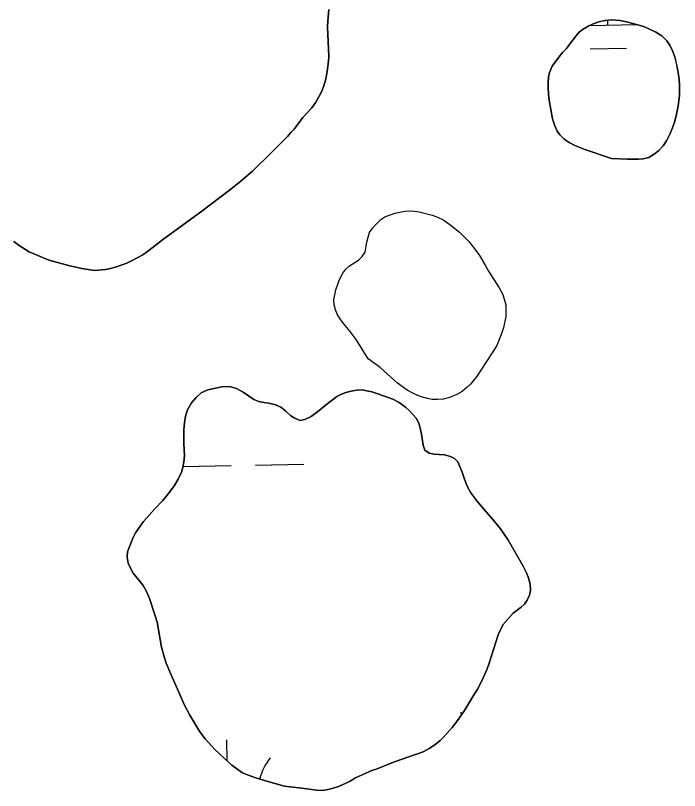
# Model space of a CAD drawing. Extents: x 3989314 to 4027622, y 243956 to 270014.
# Drawn here: x 4004503 to 4004942, y 253569 to 254081 of the extents above; entities that cross this region are included whole.
import ezdxf

# ---------------------------------------------------------------- set-up
doc = ezdxf.new("R2010")
doc.units = 0
doc.layers.add('V-RIVR-EDGE', color=7, linetype='Continuous')
doc.layers.add('V-WETL-SWMP', color=7, linetype='Continuous')

msp = doc.modelspace()

# ---------------------------------------------------------------- linework, layer by layer
at = {"layer": 'V-RIVR-EDGE'}
for points in [[(4004502.21, 253931.75), (4004506.4, 253928.64), (4004512.54, 253924.9), (4004522.69, 253920.62), (4004526.39, 253919.36), (4004539.41, 253915.68), (4004548.34, 253913.66), (4004555.94, 253912.59), (4004562.83, 253913.26), (4004566.33, 253913.96), (4004570.25, 253915.06), (4004576.95, 253917.59), (4004581.07, 253919.52), (4004587.16, 253922.76), (4004589.84, 253924.49), (4004600.69, 253932.85), (4004626.72, 253951.9), (4004645, 253965.76), (4004651.41, 253970.86), (4004660.1, 253978.41), (4004673.44, 253991.27), (4004683.17, 254001.18), (4004685.45, 254003.84), (4004687.72, 254006.19), (4004693.43, 254013.76), (4004699.33, 254020.3), (4004701.93, 254023.88), (4004704.31, 254027.87), (4004705.77, 254030.84), (4004707.34, 254034.84), (4004708.61, 254039.35), (4004709.56, 254044.18), (4004710.33, 254050.96), (4004710.55, 254054.15), (4004709.76, 254073.68), (4004709.88, 254077.48), (4004710.66, 254085.19)], [(4004855.74, 254029.29), (4004856.23, 254025.31), (4004858.46, 254012.83), (4004860.1, 254008.2), (4004861.62, 254004.72), (4004863.4, 254002.27), (4004866.21, 253999.55), (4004869.53, 253997.21), (4004873.24, 253995.26), (4004879.91, 253992.65), (4004897.6, 253986.62), (4004907.87, 253986.17), (4004915.32, 253986.25), (4004918.53, 253986.49), (4004922.14, 253987.36), (4004925.75, 253989.52), (4004928.72, 253992.07), (4004931.56, 253995.01), (4004933.77, 253998.46), (4004935.98, 254002.69), (4004937.81, 254007.04), (4004939.12, 254010.63), (4004940.3, 254014.99), (4004941.63, 254021.53), (4004942.45, 254028.34), (4004942.47, 254031.42), (4004942.37, 254035.92), (4004942.02, 254040.8), (4004941.15, 254046.07), (4004940.16, 254050.71), (4004939.28, 254053.92), (4004937.89, 254057.79), (4004936.11, 254061.52), (4004934.08, 254064.49), (4004930.76, 254067.73), (4004926.92, 254070.19), (4004919.37, 254073.71), (4004914.88, 254075.15), (4004907.44, 254077.13), (4004903.08, 254077.93), (4004897.81, 254078.35), (4004893.31, 254077.87), (4004889.07, 254076.99), (4004886.11, 254075.99), (4004882.5, 254074.46), (4004878.76, 254072.18), (4004876.18, 254070.27), (4004873.07, 254066.56), (4004867.76, 254059.53), (4004865.04, 254056.85), (4004862.58, 254053.79), (4004858.3, 254047.65), (4004856.6, 254043.55), (4004855.94, 254040.47), (4004855.66, 254037.26), (4004855.64, 254033.4), (4004855.74, 254029.29)], [(4004714.45, 253896.49), (4004715.24, 253899.82), (4004717.73, 253906.74), (4004719.94, 253910.97), (4004721.76, 253913.53), (4004724.21, 253915.83), (4004730.14, 253919.51), (4004732.73, 253921.93), (4004734.55, 253924.75), (4004735.75, 253931.42), (4004736.54, 253934.63), (4004737.59, 253937.7), (4004739.41, 253940.65), (4004741.86, 253943.33), (4004744.97, 253946.39), (4004747.55, 253948.04), (4004754.25, 253950.57), (4004760.93, 253951.81), (4004765.43, 253952.04), (4004770.31, 253951.36), (4004779.03, 253949.12), (4004781.98, 253948.08), (4004786.59, 253945.86), (4004790.68, 253943.14), (4004797.07, 253937.95), (4004803.45, 253931.49), (4004808.42, 253925.03), (4004810.2, 253922.45), (4004814.01, 253916.13), (4004816.17, 253912.13), (4004823.29, 253901.17), (4004825.58, 253896.79), (4004827.71, 253889.96), (4004827.53, 253882.13), (4004826.07, 253874.81), (4004824.63, 253870.33), (4004821.63, 253863.15), (4004818.25, 253857.65), (4004808.13, 253842.43), (4004806.32, 253840), (4004804.25, 253837.58), (4004802.05, 253835.4), (4004798.82, 253832.73), (4004795.34, 253830.7), (4004791.08, 253828.92), (4004786.45, 253827.67), (4004782.34, 253827.31), (4004778.87, 253827.33), (4004775.79, 253828), (4004771.05, 253829.44), (4004766.56, 253831.4), (4004762.47, 253833.61), (4004756.07, 253838.15), (4004744.45, 253848.5), (4004736.65, 253854.33), (4004728.64, 253866.98), (4004724.7, 253872.27), (4004720.23, 253877.57), (4004718.45, 253880.02), (4004716.42, 253883.37), (4004715.03, 253886.59), (4004714.02, 253889.94), (4004713.91, 253893.15), (4004714.45, 253896.49)], [(4004719.03, 253830.94), (4004715.8, 253829.29), (4004707.02, 253822.41), (4004704.31, 253820.12), (4004698.89, 253816.04), (4004694.64, 253814.14), (4004691.42, 253813.52), (4004688.22, 253814.96), (4004685.4, 253816.64), (4004682.21, 253819.62), (4004678.89, 253822.34), (4004675.3, 253823.78), (4004670.94, 253824.96), (4004667.6, 253825.37), (4004664.27, 253826.03), (4004661.06, 253827.34), (4004653.9, 253832.14), (4004649.55, 253834.61), (4004644.81, 253835.93), (4004639.92, 253835.7), (4004630.66, 253833.71), (4004626.15, 253831.81), (4004622.79, 253828.62), (4004619.81, 253825.17), (4004617.21, 253820.43), (4004615.9, 253816.33), (4004615.23, 253811.97), (4004614.81, 253807.22), (4004614.66, 253803.11), (4004614.62, 253797.97), (4004615.09, 253790.26), (4004614.8, 253786.15), (4004614.14, 253782.43), (4004613.09, 253779.22), (4004611, 253774.61), (4004608.53, 253770.52), (4004603.74, 253764), (4004600.89, 253760.55), (4004595.33, 253754.93), (4004588.08, 253746.63), (4004582.76, 253739.08), (4004580.94, 253735.63), (4004578.46, 253729.48), (4004577.54, 253726.53), (4004577.26, 253723.06), (4004577.88, 253719.08)], [(4004577.88, 253719.08), (4004579.4, 253715.73), (4004581.18, 253712.63), (4004585.25, 253707.72), (4004587.8, 253704.37), (4004589.96, 253700.37), (4004591.98, 253695.73), (4004595.64, 253685.04), (4004597.02, 253680.15), (4004599.87, 253663.69), (4004601.87, 253656.48), (4004603.14, 253653.01), (4004606.04, 253645.67), (4004611.49, 253633.81), (4004614.65, 253626.21), (4004618.58, 253618.73), (4004624.68, 253608.67), (4004626.59, 253605.83), (4004628.76, 253602.99), (4004635.26, 253596.01), (4004644.2, 253587.6), (4004646.5, 253585.66), (4004649.82, 253583.07), (4004653.53, 253580.6), (4004657.89, 253578.65), (4004662.25, 253577.21), (4004670.19, 253574.71), (4004681.22, 253571.68), (4004685.07, 253571.15), (4004692.65, 253570.45), (4004702.4, 253568.98), (4004706.38, 253568.82), (4004710.11, 253569.44), (4004713.46, 253570.32), (4004716.94, 253571.45), (4004720.54, 253572.97), (4004724.66, 253575), (4004728.15, 253577.16), (4004739.1, 253582.1), (4004742.45, 253583.23), (4004753.27, 253587.53), (4004772.97, 253594.33), (4004776.97, 253596.49), (4004780.71, 253598.91), (4004784.19, 253601.84), (4004786.52, 253604.14), (4004792.09, 253610.52), (4004795.2, 253614.48), (4004800.38, 253621.64), (4004806.88, 253632.78), (4004808.7, 253635.34), (4004811.82, 253641.23), (4004814.82, 253648.27), (4004816.39, 253652.37), (4004822.55, 253671.73), (4004825.55, 253678.39), (4004832.41, 253686.05), (4004837.7, 253690), (4004840.03, 253692.04), (4004841.84, 253694.6), (4004843.28, 253697.93), (4004843.94, 253701.39), (4004843.71, 253704.99), (4004842.84, 253708.73), (4004841.32, 253712.85), (4004839.04, 253717.1), (4004828.88, 253734.77), (4004824.04, 253741.74), (4004819.07, 253748.06), (4004813.33, 253754.52), (4004808.49, 253760.34), (4004804.54, 253765.63), (4004802, 253770.14), (4004800.23, 253774.78), (4004798.85, 253779.29), (4004795.94, 253786.11), (4004793.77, 253788.31), (4004790.95, 253789.62), (4004787.11, 253790.67), (4004783.64, 253791.08), (4004780.3, 253791.23), (4004776.84, 253791.76), (4004774.15, 253793.84), (4004773.02, 253797.05), (4004771.91, 253804.39), (4004771.29, 253807.47), (4004770.28, 253811.08), (4004768.51, 253814.68), (4004765.96, 253817.66), (4004763.66, 253819.99), (4004761.23, 253822.18), (4004757.15, 253825.29), (4004752.92, 253827.51), (4004743.56, 253830.91), (4004739.08, 253832.35), (4004735.74, 253833.14), (4004732.53, 253833.68), (4004728.81, 253833.57), (4004725.46, 253832.96), (4004721.86, 253831.95), (4004719.03, 253830.94)]]:
    msp.add_lwpolyline(points, dxfattribs=at)
at = {"layer": 'V-WETL-SWMP'}
for p, q in [((4004882.92, 254074.64), (4004914.43, 254075.27)), ((4004895.15, 254074.89), (4004895.08, 254078.05)), ((4004883.46, 254059.22), (4004907.45, 254059.7)), ((4004614.24, 253782.99), (4004646.06, 253783.62)), ((4004662.05, 253783.94), (4004694.05, 253784.58)), ((4004797.35, 253620.1), (4004799.29, 253620.14)), ((4004643.36, 253588.4), (4004643.08, 253602.28))]:
    msp.add_line(p, q, dxfattribs=at)
for points in [[(4004710.66, 254085.19), (4004709.88, 254077.48), (4004709.76, 254073.68), (4004710.55, 254054.14), (4004710.33, 254050.96), (4004709.56, 254044.18), (4004708.6, 254039.36), (4004707.34, 254034.84), (4004705.77, 254030.84), (4004704.31, 254027.87), (4004701.93, 254023.88), (4004699.33, 254020.3), (4004693.43, 254013.76), (4004687.73, 254006.19), (4004685.45, 254003.84), (4004683.17, 254001.18), (4004673.44, 253991.27), (4004660.1, 253978.41), (4004651.41, 253970.86), (4004645, 253965.76), (4004626.72, 253951.9), (4004600.69, 253932.85), (4004589.84, 253924.49), (4004587.16, 253922.76), (4004581.07, 253919.52), (4004576.95, 253917.59), (4004570.25, 253915.06), (4004566.33, 253913.96), (4004562.84, 253913.26), (4004555.94, 253912.59), (4004548.34, 253913.67), (4004539.42, 253915.68), (4004526.38, 253919.36), (4004522.69, 253920.62), (4004512.54, 253924.9), (4004506.4, 253928.64), (4004502.21, 253931.75)], [(4004577.88, 253719.08), (4004577.26, 253723.06), (4004577.54, 253726.53), (4004578.46, 253729.48), (4004580.94, 253735.63), (4004582.76, 253739.08), (4004588.08, 253746.63), (4004595.33, 253754.93), (4004600.89, 253760.55), (4004603.74, 253764), (4004608.53, 253770.52), (4004611, 253774.61), (4004613.09, 253779.22), (4004614.14, 253782.43), (4004614.8, 253786.15), (4004615.09, 253790.26), (4004614.62, 253797.97), (4004614.66, 253803.11), (4004614.81, 253807.22), (4004615.23, 253811.97), (4004615.9, 253816.33), (4004617.21, 253820.43), (4004619.81, 253825.17), (4004622.79, 253828.62), (4004626.15, 253831.81), (4004630.66, 253833.71), (4004639.92, 253835.7), (4004644.81, 253835.93), (4004649.55, 253834.61), (4004653.9, 253832.14), (4004661.06, 253827.34), (4004664.27, 253826.03), (4004667.6, 253825.37), (4004670.94, 253824.96), (4004675.3, 253823.78), (4004678.89, 253822.34), (4004682.21, 253819.62), (4004685.4, 253816.65), (4004688.22, 253814.96), (4004691.42, 253813.52), (4004694.64, 253814.14), (4004698.89, 253816.04), (4004704.31, 253820.12), (4004707.02, 253822.41), (4004715.81, 253829.29), (4004719.03, 253830.94), (4004721.86, 253831.95), (4004725.46, 253832.95), (4004728.81, 253833.57), (4004732.54, 253833.68), (4004735.74, 253833.14), (4004739.08, 253832.35), (4004743.56, 253830.91), (4004752.92, 253827.51), (4004757.15, 253825.29), (4004761.24, 253822.18), (4004763.66, 253819.98), (4004765.96, 253817.66), (4004768.51, 253814.68), (4004770.28, 253811.08), (4004771.29, 253807.47), (4004771.91, 253804.39), (4004773.02, 253797.05), (4004774.15, 253793.84), (4004776.84, 253791.76), (4004780.3, 253791.23), (4004783.64, 253791.08), (4004787.11, 253790.67), (4004790.95, 253789.62), (4004793.77, 253788.31), (4004795.94, 253786.11), (4004798.85, 253779.29), (4004800.23, 253774.78), (4004802, 253770.14), (4004804.54, 253765.63), (4004808.49, 253760.34), (4004813.33, 253754.52), (4004819.07, 253748.06), (4004824.04, 253741.74), (4004828.88, 253734.77), (4004839.04, 253717.1), (4004841.32, 253712.85), (4004842.84, 253708.72), (4004843.71, 253704.99), (4004843.94, 253701.39), (4004843.28, 253697.93), (4004841.84, 253694.6), (4004840.03, 253692.04), (4004837.7, 253690), (4004832.41, 253686.05), (4004825.55, 253678.39), (4004822.55, 253671.73), (4004816.39, 253652.37), (4004814.82, 253648.27), (4004811.82, 253641.23), (4004808.7, 253635.34), (4004806.88, 253632.78), (4004800.38, 253621.65), (4004795.2, 253614.49), (4004792.09, 253610.52), (4004786.52, 253604.14)], [(4004786.52, 253604.14), (4004784.19, 253601.84), (4004780.71, 253598.91), (4004776.96, 253596.49), (4004772.97, 253594.33), (4004753.27, 253587.53), (4004742.45, 253583.23), (4004739.1, 253582.1), (4004728.15, 253577.16), (4004724.67, 253575), (4004720.54, 253572.97), (4004716.93, 253571.45), (4004713.46, 253570.32), (4004710.11, 253569.44), (4004706.38, 253568.82), (4004702.4, 253568.98), (4004692.65, 253570.45), (4004685.07, 253571.15), (4004681.22, 253571.68), (4004670.19, 253574.71), (4004662.25, 253577.21), (4004657.89, 253578.65), (4004653.53, 253580.6), (4004649.82, 253583.07), (4004646.5, 253585.66), (4004644.2, 253587.6), (4004635.26, 253596.01), (4004628.76, 253602.99), (4004626.59, 253605.83), (4004624.68, 253608.67), (4004618.58, 253618.73), (4004614.65, 253626.21), (4004611.49, 253633.81), (4004606.04, 253645.66), (4004603.14, 253653.01), (4004601.87, 253656.48), (4004599.87, 253663.69), (4004597.02, 253680.15), (4004595.64, 253685.04), (4004591.98, 253695.73), (4004589.96, 253700.37), (4004587.8, 253704.37), (4004585.25, 253707.72), (4004581.17, 253712.63), (4004579.4, 253715.73), (4004577.88, 253719.08)]]:
    msp.add_lwpolyline(points, dxfattribs=at)
for points in [[(4004856.23, 254025.31), (4004855.74, 254029.29), (4004855.64, 254033.4), (4004855.66, 254037.26), (4004855.94, 254040.47), (4004856.6, 254043.55), (4004858.3, 254047.65), (4004862.58, 254053.79), (4004865.04, 254056.85), (4004867.76, 254059.53), (4004873.07, 254066.56), (4004876.18, 254070.27), (4004878.76, 254072.18), (4004882.5, 254074.47), (4004886.11, 254075.98), (4004889.07, 254076.99), (4004893.31, 254077.86), (4004897.81, 254078.35), (4004903.08, 254077.93), (4004907.44, 254077.13), (4004914.88, 254075.15), (4004919.37, 254073.71), (4004926.92, 254070.19), (4004930.76, 254067.73), (4004934.08, 254064.49), (4004936.11, 254061.52), (4004937.89, 254057.79), (4004939.28, 254053.92), (4004940.15, 254050.71), (4004941.15, 254046.07), (4004942.02, 254040.8), (4004942.37, 254035.92), (4004942.47, 254031.42), (4004942.45, 254028.34), (4004941.63, 254021.53), (4004940.3, 254014.99), (4004939.12, 254010.63), (4004937.81, 254007.04), (4004935.98, 254002.69), (4004933.77, 253998.46), (4004931.57, 253995.01), (4004928.72, 253992.07), (4004925.75, 253989.52), (4004922.14, 253987.36), (4004918.53, 253986.49), (4004915.32, 253986.25), (4004907.87, 253986.17), (4004897.6, 253986.62), (4004879.91, 253992.65), (4004873.24, 253995.26), (4004869.53, 253997.21), (4004866.21, 253999.55), (4004863.4, 254002.27), (4004861.62, 254004.72), (4004860.1, 254008.2), (4004858.46, 254012.83)], [(4004713.91, 253893.15), (4004714.45, 253896.49), (4004715.24, 253899.82), (4004717.73, 253906.74), (4004719.94, 253910.97), (4004721.76, 253913.53), (4004724.21, 253915.82), (4004730.15, 253919.51), (4004732.73, 253921.93), (4004734.55, 253924.75), (4004735.75, 253931.42), (4004736.54, 253934.63), (4004737.59, 253937.7), (4004739.41, 253940.65), (4004741.86, 253943.33), (4004744.97, 253946.39), (4004747.55, 253948.04), (4004754.25, 253950.57), (4004760.93, 253951.81), (4004765.43, 253952.04), (4004770.31, 253951.36), (4004779.03, 253949.12), (4004781.98, 253948.07), (4004786.59, 253945.86), (4004790.68, 253943.14), (4004797.07, 253937.95), (4004803.45, 253931.49), (4004808.42, 253925.03), (4004810.2, 253922.45), (4004814.01, 253916.13), (4004816.17, 253912.14), (4004823.29, 253901.17), (4004825.58, 253896.79), (4004827.71, 253889.96), (4004827.53, 253882.13), (4004826.07, 253874.81), (4004824.63, 253870.33), (4004821.63, 253863.15), (4004818.25, 253857.65), (4004808.13, 253842.43), (4004806.32, 253840), (4004804.25, 253837.57), (4004802.05, 253835.4), (4004798.82, 253832.73), (4004795.34, 253830.7), (4004791.08, 253828.93), (4004786.45, 253827.67), (4004782.34, 253827.31), (4004778.87, 253827.33), (4004775.79, 253828), (4004771.05, 253829.44), (4004766.56, 253831.4), (4004762.47, 253833.61), (4004756.07, 253838.15), (4004744.45, 253848.5), (4004736.65, 253854.33), (4004728.64, 253866.98), (4004724.7, 253872.27), (4004720.23, 253877.57), (4004718.45, 253880.02), (4004716.42, 253883.37), (4004715.03, 253886.59), (4004714.02, 253889.94)]]:
    msp.add_lwpolyline(points, close=True, dxfattribs=at)
msp.add_arc((4004699.02, 253567.87), 35.25, 140.3699, 165.9907, dxfattribs=at)

doc.saveas('drawing.dxf')
